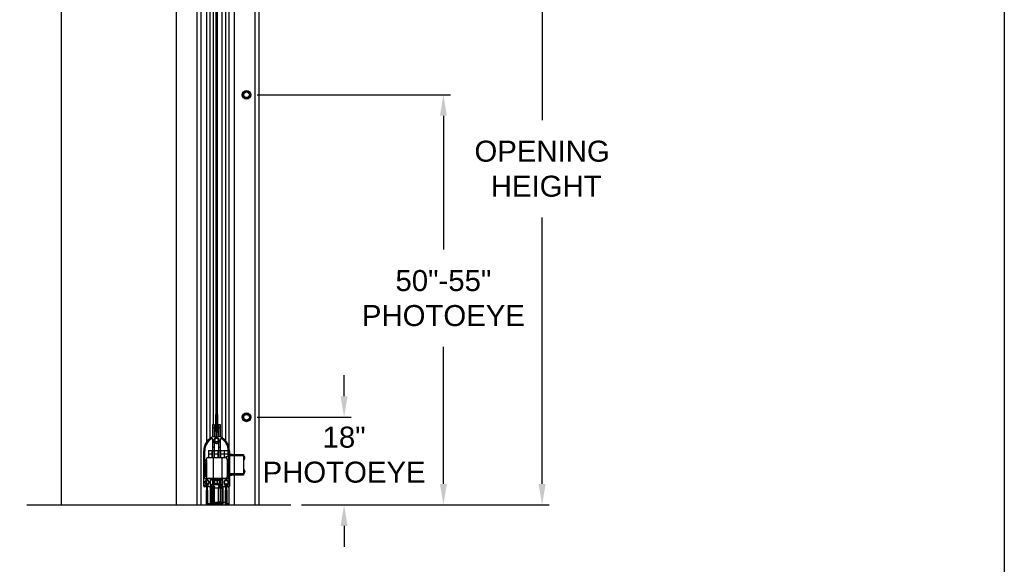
# Model space of a CAD drawing. Header units: inches. Extents: x 170 to 312, y 215 to 248.
# Tile 365 of 410: x 283.32 to 287.71, y 220.15 to 222.58. Entities that reach past the tile are written whole.
import ezdxf

# ---------------------------------------------------------------- set-up
doc = ezdxf.new("R2010")
doc.units = ezdxf.units.IN
doc.header["$LTSCALE"] = 0.25
doc.header["$MEASUREMENT"] = 0
doc.layers.add('ANNOTATIONS', color=1, linetype='Continuous')
doc.layers.add('STANDARD MOTOR RH', color=7, linetype='Continuous')
doc.styles.add('ARIAL', font='arial.ttf', dxfattribs={"height": 0.09375})
doc.dimstyles.new('STANDARD$0', dxfattribs={"dimtxt": 0.09375, "dimasz": 0.09375, "dimexe": 0.03125, "dimexo": 0.046875, "dimgap": 0.09, "dimtad": 0, "dimtih": 1, "dimtoh": 1, "dimdec": 4, "dimzin": 0, "dimdsep": 46, "dimtxsty": 'ARIAL', "dimcen": 0.09, "dimadec": 0, "dimazin": 0, "dimtfac": 1, "dimtdec": 4, "dimtofl": 0, "dimtmove": 0, "dimatfit": 1, "dimfxl": 1, "dimtolj": 1, "dimtzin": 0, "dimarcsym": 0})
pattern_1 = [(45, (282.1669718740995, 214.5217454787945), (-0.08838834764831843, 0.08838834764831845), []), (135, (282.1669718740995, 214.5217454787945), (-0.08838834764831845, -0.08838834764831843), [])]

# ---------------------------------------------------------------- blocks, each defined once
blk = doc.blocks.new('*D215')
at = {"layer": 'ANNOTATIONS', "color": 0, "lineweight": -2, "transparency": 16777216}
for p, q in [((284.7645199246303, 220.8998510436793), (284.7645199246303, 220.9936010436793)), ((284.3760438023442, 220.8061010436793), (284.7957699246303, 220.8061010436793)), ((284.5741771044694, 220.4151128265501), (284.7957699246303, 220.4151128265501)), ((284.7645199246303, 220.3213628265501), (284.7645199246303, 220.2276128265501))]:
    blk.add_line(p, q, dxfattribs=at)
at = {"layer": 'ANNOTATIONS', "color": 0, "transparency": 16777216}
for points in [[(284.7488949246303, 220.8998510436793), (284.7801449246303, 220.8998510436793), (284.7645199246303, 220.8061010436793)], [(284.7488949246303, 220.3213628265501), (284.7801449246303, 220.3213628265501), (284.7645199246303, 220.4151128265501)]]:
    blk.add_solid(points, dxfattribs=at)
at = {"layer": 'defpoints', "color": 0, "transparency": 16777216}
for p in [(284.3291688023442, 220.8061010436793), (284.7645199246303, 220.8061010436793), (284.5273021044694, 220.4151128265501)]:
    blk.add_point(p, dxfattribs=at)
at = {"layer": 'ANNOTATIONS', "color": 0, "transparency": 16777216, "insert": (284.7645199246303, 220.6387096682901), "char_height": 0.09375, "attachment_point": 5, "style": 'ARIAL'}
blk.add_mtext('\\A1;18"\\PPHOTOEYE', dxfattribs=at)
blk = doc.blocks.new('*D216')
at = {"layer": 'ANNOTATIONS', "color": 0, "lineweight": -2, "transparency": 16777216}
for p, q in [((284.3760438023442, 222.2455854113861), (285.2391625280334, 222.2455854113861)), ((285.2079125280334, 222.1518354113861), (285.2079125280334, 221.55447991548)), ((285.2079125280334, 220.5088628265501), (285.2079125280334, 221.1208347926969)), ((284.5741771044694, 220.4151128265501), (285.2391625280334, 220.4151128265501))]:
    blk.add_line(p, q, dxfattribs=at)
at = {"layer": 'ANNOTATIONS', "color": 0, "transparency": 16777216}
for points in [[(285.1922875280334, 222.1518354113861), (285.2235375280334, 222.1518354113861), (285.2079125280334, 222.2455854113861)], [(285.1922875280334, 220.5088628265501), (285.2235375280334, 220.5088628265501), (285.2079125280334, 220.4151128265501)]]:
    blk.add_solid(points, dxfattribs=at)
at = {"layer": 'defpoints', "color": 0, "transparency": 16777216}
for p in [(284.3291688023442, 222.2455854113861), (285.2079125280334, 222.2455854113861), (284.5273021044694, 220.4151128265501)]:
    blk.add_point(p, dxfattribs=at)
at = {"layer": 'ANNOTATIONS', "color": 0, "transparency": 16777216, "insert": (285.2079125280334, 221.3376573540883), "char_height": 0.09375, "attachment_point": 5, "style": 'ARIAL'}
blk.add_mtext('\\A1;50"-55"\\PPHOTOEYE', dxfattribs=at)
blk = doc.blocks.new('*D239')
at = {"layer": 'ANNOTATIONS', "color": 0, "lineweight": -2, "transparency": 16777216}
for p, q in [((284.0639190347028, 223.4151129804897), (285.6797813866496, 223.4151129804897)), ((285.6485313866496, 223.3213629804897), (285.6485313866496, 222.1325429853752)), ((285.6485313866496, 220.5088628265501), (285.6485313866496, 221.6976828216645)), ((284.5741771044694, 220.4151128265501), (285.6797813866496, 220.4151128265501))]:
    blk.add_line(p, q, dxfattribs=at)
at = {"layer": 'ANNOTATIONS', "color": 0, "transparency": 16777216}
for points in [[(285.6329063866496, 223.3213629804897), (285.6641563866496, 223.3213629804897), (285.6485313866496, 223.4151129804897)], [(285.6329063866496, 220.5088628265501), (285.6641563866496, 220.5088628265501), (285.6485313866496, 220.4151128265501)]]:
    blk.add_solid(points, dxfattribs=at)
at = {"layer": 'defpoints', "color": 0, "transparency": 16777216}
for p in [(284.0170440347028, 223.4151129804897), (285.6485313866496, 223.4151129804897), (284.5273021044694, 220.4151128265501)]:
    blk.add_point(p, dxfattribs=at)
at = {"layer": 'ANNOTATIONS', "color": 0, "transparency": 16777216, "insert": (285.6485313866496, 221.9151129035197), "char_height": 0.09375, "attachment_point": 5, "style": 'ARIAL'}
blk.add_mtext('\\A1;OPENING\\P HEIGHT', dxfattribs=at)

msp = doc.modelspace()

# ---------------------------------------------------------------- hatches: boundary and pattern name
at = {"layer": 'STANDARD MOTOR RH'}
h = msp.add_hatch(dxfattribs=at)
h.set_pattern_fill('ANSI37', color=256, style=0)
h.set_pattern_definition(pattern_1)
edge = h.paths.add_edge_path(flags=0)
edge.add_arc((284.197810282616, 220.7431478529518), 0.001230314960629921, 330.0000000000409, 360.0000000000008)
edge.add_line((284.1990405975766, 220.7431478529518), (284.1990405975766, 220.8190977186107))
edge.add_line((284.1990405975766, 220.8190977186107), (284.197810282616, 220.8190977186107))
edge.add_line((284.197810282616, 220.8190977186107), (284.197810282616, 220.7431478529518))
edge.add_line((284.197810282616, 220.7431478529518), (284.195539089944, 220.7392140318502))
edge.add_arc((284.1966045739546, 220.7385988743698), 0.001230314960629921, 149.999999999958, 180)
edge.add_line((284.1953742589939, 220.7385988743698), (284.1953742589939, 220.7139925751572))
edge.add_arc((284.1966045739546, 220.7139925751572), 0.001230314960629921, 180, 262.1835509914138)
edge.add_arc((284.1953496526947, 220.7048509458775), 0.007997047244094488, -262.1835509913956, 82.18355099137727, ccw=False)
edge.add_arc((284.1940947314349, 220.7139925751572), 0.001230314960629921, 277.8164490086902, 360.0000000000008)
edge.add_line((284.1953250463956, 220.7139925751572), (284.1953250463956, 220.7385988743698))
edge.add_arc((284.1940947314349, 220.7385988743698), 0.001230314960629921, 0, 30.00000000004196)
edge.add_line((284.1951602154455, 220.7392140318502), (284.1928890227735, 220.7431478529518))
edge.add_line((284.1928890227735, 220.7431478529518), (284.1928890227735, 220.8190977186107))
edge.add_line((284.1928890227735, 220.8190977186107), (284.1916587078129, 220.8190977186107))
edge.add_line((284.1916587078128, 220.8190977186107), (284.1916587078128, 220.7431478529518))
edge.add_arc((284.1928890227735, 220.7431478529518), 0.001230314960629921, 180, 209.9999999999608)
edge.add_line((284.1918235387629, 220.7425326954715), (284.1940947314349, 220.7385988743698))
edge.add_line((284.1940947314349, 220.7385988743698), (284.1940947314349, 220.7139925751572))
edge.add_arc((284.1953496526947, 220.7048509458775), 0.009227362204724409, 97.81644900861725, 442.1835509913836)
edge.add_line((284.1966045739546, 220.7139925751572), (284.1966045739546, 220.7385988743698))
edge.add_line((284.1966045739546, 220.7385988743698), (284.1988757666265, 220.7425326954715))
h = msp.add_hatch(dxfattribs=at)
h.set_pattern_fill('ANSI38', color=256, style=0)
h.set_pattern_definition([(45, (282.1669718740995, 214.5217454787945), (-0.08838834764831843, 0.08838834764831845), []), (135, (282.1669718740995, 214.5217454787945), (-0.2651650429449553, 0.08838834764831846), [0.3125, -0.1875])])
edge = h.paths.add_edge_path(flags=0)
edge.add_arc((284.2294746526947, 220.4991753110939), 0.003124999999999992, 270.0000000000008, 360.0000000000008)
edge.add_line((284.2325996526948, 220.4991753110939), (284.2325996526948, 220.5068555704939))
edge.add_arc((284.2294746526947, 220.5068555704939), 0.003124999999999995, 0, 47.18669650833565)
edge.add_arc((284.2382246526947, 220.5163003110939), 0.009750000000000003, -47.18669650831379, 227.186696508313, ccw=False)
edge.add_arc((284.2469746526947, 220.5068555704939), 0.003124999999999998, 132.8133034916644, 180)
edge.add_line((284.2438496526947, 220.5068555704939), (284.2438496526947, 220.4991753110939))
edge.add_arc((284.2469746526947, 220.4991753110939), 0.003124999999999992, 180, 270.0000000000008)
edge.add_line((284.2469746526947, 220.4960503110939), (284.2498496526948, 220.4960503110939))
edge.add_arc((284.2498496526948, 220.4991753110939), 0.003124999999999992, 270.0000000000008, 360.0000000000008)
edge.add_line((284.2529746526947, 220.4991753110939), (284.2529746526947, 220.6561253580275))
edge.add_arc((284.1842246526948, 220.6561253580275), 0.06875000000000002, 0, 70.05143277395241)
edge.add_arc((284.2059746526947, 220.7160503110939), 0.005000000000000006, 70.051432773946, 226.5075402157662)
edge.add_arc((284.1953496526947, 220.7048509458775), 0.0104375, -226.50754021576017, 46.507540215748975, ccw=False)
edge.add_arc((284.1847246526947, 220.7160503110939), 0.005000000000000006, 313.4924597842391, 469.94856722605)
edge.add_arc((284.2064746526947, 220.6561253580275), 0.06875, 109.9485672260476, 180)
edge.add_line((284.1377246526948, 220.6561253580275), (284.1377246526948, 220.4991753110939))
edge.add_arc((284.1408496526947, 220.4991753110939), 0.003124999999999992, 180, 270.0000000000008)
edge.add_line((284.1408496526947, 220.4960503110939), (284.1437246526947, 220.4960503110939))
edge.add_arc((284.1437246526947, 220.4991753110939), 0.003124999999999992, 270.0000000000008, 360.0000000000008)
edge.add_line((284.1468496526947, 220.4991753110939), (284.1468496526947, 220.5068555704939))
edge.add_arc((284.1437246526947, 220.5068555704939), 0.003124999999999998, 0, 47.18669650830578)
edge.add_arc((284.1524746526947, 220.5163003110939), 0.009750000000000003, -47.186696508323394, 227.186696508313, ccw=False)
edge.add_arc((284.1612246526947, 220.5068555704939), 0.003124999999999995, 132.8133034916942, 180)
edge.add_line((284.1580996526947, 220.5068555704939), (284.1580996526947, 220.4991753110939))
edge.add_arc((284.1612246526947, 220.4991753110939), 0.003124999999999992, 180, 270.0000000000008)
edge.add_line((284.1612246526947, 220.4960503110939), (284.1837871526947, 220.4960503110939))
edge.add_arc((284.1837871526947, 220.4976128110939), 0.001562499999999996, 270.0000000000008, 360.0000000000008)
edge.add_line((284.1853496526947, 220.4976128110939), (284.1853496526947, 220.4988628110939))
edge.add_arc((284.1837871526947, 220.4988628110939), 0.001562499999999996, 0, 90)
edge.add_line((284.1837871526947, 220.5004253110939), (284.1703496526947, 220.5004253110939))
edge.add_arc((284.1703496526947, 220.5035503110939), 0.003124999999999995, 180, 270, ccw=False)
edge.add_line((284.1672246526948, 220.5035503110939), (284.1672246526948, 220.5229253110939))
edge.add_arc((284.1703496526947, 220.5229253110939), 0.003124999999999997, 89.9999999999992, 180, ccw=False)
edge.add_line((284.1703496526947, 220.5260503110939), (284.2203496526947, 220.5260503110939))
edge.add_arc((284.2203496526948, 220.5229253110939), 0.003124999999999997, -7.958078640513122e-13, 89.9999999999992, ccw=False)
edge.add_line((284.2234746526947, 220.5229253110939), (284.2234746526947, 220.5035503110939))
edge.add_arc((284.2203496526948, 220.5035503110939), 0.003124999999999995, 270, 360, ccw=False)
edge.add_line((284.2203496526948, 220.5004253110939), (284.2069121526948, 220.5004253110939))
edge.add_arc((284.2069121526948, 220.4988628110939), 0.001562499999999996, 90, 180)
edge.add_line((284.2053496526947, 220.4988628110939), (284.2053496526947, 220.4976128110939))
edge.add_arc((284.2069121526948, 220.4976128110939), 0.001562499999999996, 180, 270.0000000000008)
edge.add_line((284.2069121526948, 220.4960503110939), (284.2294746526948, 220.4960503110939))
edge = h.paths.add_edge_path(flags=0)
edge.add_line((284.2448496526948, 220.5310503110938), (284.1978496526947, 220.5310503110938))
edge.add_arc((284.1953496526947, 220.5291753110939), 0.003125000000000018, 36.86989764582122, 143.1301023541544)
edge.add_line((284.1928496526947, 220.5310503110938), (284.1458496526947, 220.5310503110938))
edge.add_arc((284.1458496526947, 220.5341753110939), 0.003124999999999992, 180, 270, ccw=False)
edge.add_line((284.1427246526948, 220.5341753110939), (284.1427246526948, 220.6078337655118))
edge.add_arc((284.1408496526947, 220.6103337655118), 0.003125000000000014, 306.8698976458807, 413.130102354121)
edge.add_line((284.1427246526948, 220.6128337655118), (284.1427246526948, 220.6561253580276))
edge.add_arc((284.2064746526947, 220.6561253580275), 0.06374999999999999, 122.47572038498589, 180, ccw=False)
edge.add_arc((284.1749293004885, 220.7056879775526), 0.004999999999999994, -2.347244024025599, 122.47572038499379, ccw=False)
edge.add_arc((284.1953496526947, 220.7048509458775), 0.0154375, 177.6527559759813, 260.6802885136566)
edge.add_arc((284.1953496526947, 220.6914922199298), 0.003125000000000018, 216.8698976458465, 323.1301023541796)
edge.add_arc((284.1953496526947, 220.7048509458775), 0.0154375, 279.3197114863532, 362.3472440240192)
edge.add_arc((284.2157700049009, 220.7056879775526), 0.004999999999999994, 57.52427961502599, 182.3472440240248, ccw=False)
edge.add_arc((284.1842246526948, 220.6561253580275), 0.06375, -7.958078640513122e-13, 57.52427961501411, ccw=False)
edge.add_line((284.2479746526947, 220.6561253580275), (284.2479746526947, 220.6128337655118))
edge.add_arc((284.2498496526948, 220.6103337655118), 0.003125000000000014, 126.869897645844, 233.1301023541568)
edge.add_line((284.2479746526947, 220.6078337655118), (284.2479746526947, 220.5341753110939))
edge.add_arc((284.2448496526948, 220.5341753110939), 0.003124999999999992, 270, 360, ccw=False)
h = msp.add_hatch(dxfattribs=at)
h.set_pattern_fill('ANSI37', color=256, style=0)
h.set_pattern_definition(pattern_1)
edge = h.paths.add_edge_path(flags=0)
edge.add_line((284.1547704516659, 220.4807495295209), (284.1537295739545, 220.4825523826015))
edge.add_line((284.1537295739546, 220.4825523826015), (284.1537295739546, 220.5071586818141))
edge.add_arc((284.1524746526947, 220.5163003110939), 0.009227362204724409, 277.8164490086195, 622.1835509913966)
edge.add_line((284.1512197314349, 220.5071586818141), (284.1512197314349, 220.4825523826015))
edge.add_line((284.1512197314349, 220.4825523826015), (284.1501788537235, 220.4807495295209))
edge.add_arc((284.1512443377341, 220.4801343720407), 0.001230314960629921, 149.999999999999, 180)
edge.add_line((284.1500140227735, 220.4801343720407), (284.1500140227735, 220.4041845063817))
edge.add_line((284.1500140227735, 220.4041845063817), (284.1512443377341, 220.4041845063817))
edge.add_line((284.1512443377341, 220.4041845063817), (284.1512443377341, 220.4801343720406))
edge.add_line((284.1512443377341, 220.4801343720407), (284.1522852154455, 220.4819372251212))
edge.add_arc((284.1512197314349, 220.4825523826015), 0.001230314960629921, 330.0000000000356, 360.0000000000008)
edge.add_line((284.1524500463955, 220.4825523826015), (284.1524500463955, 220.5071586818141))
edge.add_arc((284.1512197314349, 220.5071586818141), 0.001230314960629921, 0, 82.18355099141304)
edge.add_arc((284.1524746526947, 220.5163003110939), 0.007997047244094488, -82.18355099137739, 262.1835509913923, ccw=False)
edge.add_arc((284.1537295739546, 220.5071586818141), 0.001230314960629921, 97.81644900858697, 180)
edge.add_line((284.1524992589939, 220.5071586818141), (284.1524992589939, 220.4825523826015))
edge.add_arc((284.1537295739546, 220.4825523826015), 0.001230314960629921, 180, 209.999999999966)
edge.add_line((284.152664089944, 220.4819372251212), (284.1537049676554, 220.4801343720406))
edge.add_line((284.1537049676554, 220.4801343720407), (284.1537049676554, 220.4041845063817))
edge.add_line((284.1537049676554, 220.4041845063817), (284.154935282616, 220.4041845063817))
edge.add_line((284.154935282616, 220.4041845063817), (284.154935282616, 220.4801343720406))
edge.add_arc((284.1537049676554, 220.4801343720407), 0.001230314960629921, 0, 30.00000000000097)
h = msp.add_hatch(dxfattribs=at)
h.set_pattern_fill('ANSI37', color=256, style=0)
h.set_pattern_definition(pattern_1)
edge = h.paths.add_edge_path(flags=0)
edge.add_line((284.1681621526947, 220.4948003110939), (284.1681621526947, 220.4204253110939))
edge.add_arc((284.1719121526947, 220.4204253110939), 0.00375, 180, 270.0000000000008)
edge.add_line((284.1719121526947, 220.4166753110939), (284.2190996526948, 220.4166753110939))
edge.add_arc((284.2190996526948, 220.4204253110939), 0.00375, 270.0000000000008, 360.0000000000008)
edge.add_line((284.2228496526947, 220.4204253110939), (284.2228496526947, 220.4948003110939))
edge.add_line((284.2228496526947, 220.4948003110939), (284.2040996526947, 220.4948003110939))
edge.add_line((284.2040996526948, 220.4948003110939), (284.2040996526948, 220.5004253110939))
edge.add_line((284.2040996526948, 220.5004253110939), (284.2172246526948, 220.5004253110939))
edge.add_line((284.2172246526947, 220.5004253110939), (284.2172246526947, 220.5079253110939))
edge.add_line((284.2172246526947, 220.5079253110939), (284.2040996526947, 220.5079253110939))
edge.add_line((284.2040996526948, 220.5079253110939), (284.2028496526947, 220.5060503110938))
edge.add_line((284.2028496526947, 220.5060503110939), (284.1878496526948, 220.5060503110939))
edge.add_line((284.1878496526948, 220.5060503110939), (284.1865996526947, 220.5079253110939))
edge.add_line((284.1865996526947, 220.5079253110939), (284.1734746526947, 220.5079253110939))
edge.add_line((284.1734746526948, 220.5079253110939), (284.1734746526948, 220.5004253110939))
edge.add_line((284.1734746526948, 220.5004253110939), (284.1865996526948, 220.5004253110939))
edge.add_line((284.1865996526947, 220.5004253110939), (284.1865996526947, 220.4948003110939))
edge.add_line((284.1865996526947, 220.4948003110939), (284.1681621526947, 220.4948003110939))
edge = h.paths.add_edge_path(flags=0)
edge.add_arc((284.1756621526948, 220.4241753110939), 0.00375, 180, 270, ccw=False)
edge.add_line((284.1719121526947, 220.4241753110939), (284.1719121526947, 220.4907378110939))
edge.add_line((284.1719121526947, 220.4907378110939), (284.2190996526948, 220.4907378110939))
edge.add_line((284.2190996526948, 220.4907378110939), (284.2190996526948, 220.4241753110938))
edge.add_arc((284.2153496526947, 220.4241753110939), 0.00375, 270, 360, ccw=False)
edge.add_line((284.2153496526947, 220.4204253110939), (284.1756621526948, 220.4204253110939))

# ---------------------------------------------------------------- linework, layer by layer
at = {"layer": 'defpoints'}
msp.add_lwpolyline([(287.7119040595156, 214.7585372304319), (268.2420251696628, 214.7585372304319), (268.2420251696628, 227.4936491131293), (287.7119040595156, 227.4936491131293)], close=True, dxfattribs=at)
at = {"layer": 'STANDARD MOTOR RH'}
for p, q in [((283.5014190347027, 226.0260195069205), (283.5014190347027, 220.4151128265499)), ((284.0170440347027, 220.4151128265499), (284.0170440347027, 226.0260195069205)), ((284.1085442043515, 220.4151128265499), (284.1085442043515, 223.9307375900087)), ((284.1264185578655, 220.4151128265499), (284.1264185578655, 223.9307375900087)), ((284.1507942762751, 223.9372669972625), (284.1507942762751, 220.6964522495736)), ((284.1656684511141, 223.9347233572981), (284.1656684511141, 220.7114554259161)), ((284.1806529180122, 223.9307375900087), (284.1806529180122, 220.7744877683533)), ((284.3838566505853, 223.6963628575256), (284.3838566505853, 220.4151128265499)), ((284.1928894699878, 220.7431478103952), (284.1928894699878, 223.5728571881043)), ((284.1978103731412, 223.5728571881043), (284.1978103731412, 220.7431478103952)), ((284.2202254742, 220.7146958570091), (284.2202254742, 223.5401124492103)), ((284.2352310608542, 223.5440982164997), (284.2352310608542, 220.7022220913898)), ((284.2501064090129, 223.5401124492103), (284.2501064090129, 220.4151128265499)), ((284.2744809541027, 223.5401124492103), (284.2744809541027, 220.4151128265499)), ((284.3659811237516, 223.5401124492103), (284.3659811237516, 220.4151128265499)), ((284.1916586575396, 220.7431478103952), (284.1916586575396, 220.8190976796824)), ((284.1928894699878, 220.8190976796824), (284.1916586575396, 220.8190976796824)), ((284.1990400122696, 220.8190976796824), (284.1978103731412, 220.8190976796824)), ((284.1990400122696, 220.8190976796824), (284.1990400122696, 220.7431478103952)), ((284.1764125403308, 220.7744877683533), (284.1764125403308, 220.7179542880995)), ((284.1764125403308, 220.7744877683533), (284.1842245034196, 220.7744877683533)), ((284.1842245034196, 220.7588628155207), (284.1764125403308, 220.7588628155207)), ((284.1842245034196, 220.7744877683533), (284.1842245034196, 220.7210253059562)), ((284.2037555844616, 220.7744877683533), (284.2037555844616, 220.7205310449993)), ((284.2037555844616, 220.7744877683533), (284.2115687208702, 220.7744877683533)), ((284.2115687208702, 220.7588628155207), (284.2037555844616, 220.7588628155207)), ((284.2115687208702, 220.7744877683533), (284.2115687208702, 220.7192037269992)), ((284.1764125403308, 220.7104630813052), (284.1764125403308, 220.6260502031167)), ((284.1940944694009, 220.7385988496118), (284.1918240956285, 220.742532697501)), ((284.1951598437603, 220.739213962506), (284.1928894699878, 220.7431478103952)), ((284.1928894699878, 220.7431478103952), (284.1978103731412, 220.7431478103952)), ((284.1940944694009, 220.7139925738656), (284.1940944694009, 220.7385988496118)), ((284.1953252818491, 220.7139925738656), (284.1953252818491, 220.7385988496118)), ((284.1953745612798, 220.7385988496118), (284.1953745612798, 220.7139925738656)), ((284.1978103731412, 220.7431478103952), (284.1955388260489, 220.739213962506)), ((284.1988757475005, 220.742532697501), (284.1966042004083, 220.7385988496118)), ((284.1966042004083, 220.7385988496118), (284.1966042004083, 220.7139925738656)), ((284.2037555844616, 220.711037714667), (284.2037555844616, 220.7086561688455)), ((284.2115687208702, 220.7083984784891), (284.2115687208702, 220.6260502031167)), ((284.1588338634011, 220.6573004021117), (284.2467249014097, 220.6573004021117)), ((284.1588338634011, 220.6573004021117), (284.1588338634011, 220.6260502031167)), ((284.1744589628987, 220.6573004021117), (284.1744589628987, 220.6260502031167)), ((284.1764125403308, 220.6729252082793), (284.1842245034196, 220.6729252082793)), ((284.1842245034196, 220.6941480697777), (284.1842245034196, 220.6260502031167)), ((284.1861780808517, 220.6260502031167), (284.1861780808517, 220.6573004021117)), ((284.2018031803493, 220.6260502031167), (284.2018031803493, 220.6573004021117)), ((284.2037555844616, 220.7010457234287), (284.2037555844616, 220.6986641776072)), ((284.2037555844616, 220.6919029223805), (284.2037555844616, 220.6260502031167)), ((284.2037555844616, 220.6729252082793), (284.2115687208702, 220.6729252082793)), ((284.2135211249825, 220.6573004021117), (284.2135211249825, 220.6260502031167)), ((284.2291462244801, 220.6573004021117), (284.2291462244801, 220.6260502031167)), ((284.2310998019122, 220.6260502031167), (284.2310998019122, 220.6573004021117)), ((284.2467249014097, 220.62911286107), (284.2467249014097, 220.6573004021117)), ((284.1377246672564, 220.4991753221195), (284.1377246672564, 220.656125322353)), ((284.1427241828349, 220.6128336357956), (284.1427241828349, 220.656125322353)), ((284.148474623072, 220.5401127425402), (284.148474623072, 220.6182379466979)), ((284.1507942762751, 220.6168801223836), (284.1507942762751, 220.4151128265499)), ((284.1562865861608, 220.6260502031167), (284.2344120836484, 220.6260502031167)), ((284.1764125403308, 220.6416753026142), (284.1588338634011, 220.6416753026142)), ((284.1806529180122, 220.6260502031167), (284.1806529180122, 220.4268313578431)), ((284.2037555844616, 220.6416753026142), (284.1842245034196, 220.6416753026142)), ((284.2467249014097, 220.6416753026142), (284.2115687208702, 220.6416753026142)), ((284.2202254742, 220.4280876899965), (284.2202254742, 220.6260502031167)), ((284.2479744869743, 220.62911286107), (284.2373500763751, 220.62911286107)), ((284.2373500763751, 220.62911286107), (284.2373500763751, 220.6254770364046)), ((284.2418931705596, 220.6204877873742), (284.2479744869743, 220.6204877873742)), ((284.242225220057, 220.6182379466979), (284.242225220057, 220.5401127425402)), ((284.2479744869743, 220.6338627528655), (284.2467249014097, 220.6338627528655)), ((284.2467249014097, 220.5916754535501), (284.2467249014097, 220.6204877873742)), ((284.2467249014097, 220.6182379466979), (284.2479744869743, 220.6182379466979)), ((284.2479744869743, 220.656125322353), (284.2479744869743, 220.6128336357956)), ((284.2529751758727, 220.656125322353), (284.2529751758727, 220.4991753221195)), ((284.2529751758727, 220.6417181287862), (284.2635022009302, 220.6417181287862)), ((284.2529751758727, 220.6405483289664), (284.3154744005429, 220.6405483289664)), ((284.3154744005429, 220.6342983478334), (284.2529751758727, 220.6342983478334)), ((284.2642566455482, 220.6405483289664), (284.264077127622, 220.6408601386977)), ((284.3154744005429, 220.6405483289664), (284.3154744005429, 220.5482746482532)), ((284.3181871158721, 220.6332376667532), (284.3154744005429, 220.6332376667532)), ((284.3154744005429, 220.616362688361), (284.3181871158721, 220.616362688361)), ((284.3181871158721, 220.6332376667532), (284.3181871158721, 220.616362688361)), ((284.3189486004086, 220.6328469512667), (284.3189486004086, 220.6167536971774)), ((284.3214419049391, 220.6233022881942), (284.3206710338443, 220.6233990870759)), ((284.320842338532, 220.6242095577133), (284.3214419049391, 220.6241781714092)), ((284.3214419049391, 220.62629836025), (284.3213327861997, 220.6262848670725)), ((284.1427241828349, 220.5341754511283), (284.1427241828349, 220.6078338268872)), ((284.2454741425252, 220.597612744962), (284.242225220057, 220.597612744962)), ((284.2454741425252, 220.597612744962), (284.2454741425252, 220.5683351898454)), ((284.2479744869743, 220.5916754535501), (284.2454741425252, 220.5916754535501)), ((284.2479744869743, 220.6078338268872), (284.2479744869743, 220.5341754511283)), ((284.3181871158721, 220.5724602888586), (284.3154744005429, 220.5724602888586)), ((284.3181871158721, 220.5724602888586), (284.3181871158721, 220.5555853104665)), ((284.3189486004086, 220.5720692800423), (284.3189486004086, 220.5559760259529)), ((284.1928495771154, 220.5310503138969), (284.1458499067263, 220.5310503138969)), ((284.1525436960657, 220.5332555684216), (284.1525436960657, 220.5310503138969)), ((284.1525436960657, 220.5260502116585), (284.1525436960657, 220.5255274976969)), ((284.2467249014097, 220.5323001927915), (284.1562865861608, 220.5323001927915)), ((284.1656684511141, 220.5323001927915), (284.1656684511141, 220.5310503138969)), ((284.2203498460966, 220.5260502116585), (284.1703499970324, 220.5260502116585)), ((284.1764125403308, 220.5310503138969), (284.1764125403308, 220.5323001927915)), ((284.1764125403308, 220.5260502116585), (284.1764125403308, 220.5079253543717)), ((284.1790994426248, 220.5260502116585), (284.1790994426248, 220.5229253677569)), ((284.1842245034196, 220.5310503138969), (284.1842245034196, 220.5323001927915)), ((284.1875367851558, 220.5323001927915), (284.1875367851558, 220.5310503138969)), ((284.2448499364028, 220.5310503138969), (284.1978490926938, 220.5310503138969)), ((284.2031618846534, 220.5310503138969), (284.2031618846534, 220.5323001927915)), ((284.2037555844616, 220.5310503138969), (284.2037555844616, 220.5323001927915)), ((284.2115687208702, 220.5310503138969), (284.2115687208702, 220.5323001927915)), ((284.2115992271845, 220.5229253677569), (284.2115992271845, 220.5260502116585)), ((284.2352310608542, 220.5323001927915), (284.2352310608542, 220.5310503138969)), ((284.2352310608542, 220.5255794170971), (284.2352310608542, 220.5250288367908)), ((284.2479744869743, 220.5683351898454), (284.242225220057, 220.5683351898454)), ((284.242225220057, 220.5597101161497), (284.2479744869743, 220.5597101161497)), ((284.242225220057, 220.558237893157), (284.2454741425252, 220.558237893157)), ((284.242225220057, 220.547925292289), (284.2467249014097, 220.547925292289)), ((284.2454741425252, 220.5597101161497), (284.2454741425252, 220.558237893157)), ((284.2467249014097, 220.5597101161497), (284.2467249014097, 220.5323001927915)), ((284.2467249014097, 220.5557378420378), (284.2479744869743, 220.5557378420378)), ((284.2529751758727, 220.5545246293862), (284.3154744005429, 220.5545246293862)), ((284.3154744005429, 220.5482746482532), (284.2529751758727, 220.5482746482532)), ((284.2529751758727, 220.5478824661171), (284.2635022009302, 220.5478824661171)), ((284.2635022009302, 220.5478824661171), (284.2636969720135, 220.5482746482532)), ((284.3154744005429, 220.5555853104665), (284.3181871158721, 220.5555853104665)), ((284.3161326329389, 220.5555853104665), (284.3154744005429, 220.5545994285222)), ((284.3214419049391, 220.5625246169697), (284.3206710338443, 220.5626217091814)), ((284.320842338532, 220.5634318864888), (284.3214419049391, 220.5634005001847)), ((284.3214419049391, 220.5655209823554), (284.3213327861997, 220.565507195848)), ((284.1437250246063, 220.496050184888), (284.1408492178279, 220.496050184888)), ((284.146849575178, 220.5068555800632), (284.146849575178, 220.4991753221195)), ((284.1501782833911, 220.4807495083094), (284.1512201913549, 220.4825523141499)), ((284.1512201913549, 220.4825523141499), (284.1512201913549, 220.5071585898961)), ((284.1512448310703, 220.4801343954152), (284.1522855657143, 220.4819372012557)), ((284.1524498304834, 220.4825523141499), (284.1524498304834, 220.5071585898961)), ((284.1524991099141, 220.5071585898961), (284.1524991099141, 220.4825523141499)), ((284.1525436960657, 220.5083034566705), (284.1525436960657, 220.5074871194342)), ((284.1525436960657, 220.4822240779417), (284.1525436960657, 220.4801343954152)), ((284.1526645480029, 220.4819372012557), (284.1537052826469, 220.4801343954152)), ((284.1537299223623, 220.5071585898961), (284.1537299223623, 220.4825523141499)), ((284.1537299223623, 220.4825523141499), (284.1547706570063, 220.4807495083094)), ((284.1580993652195, 220.4991753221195), (284.1580993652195, 220.5068555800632)), ((284.183786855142, 220.496050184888), (284.1612250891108, 220.496050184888)), ((284.167224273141, 220.5229253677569), (284.167224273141, 220.5035503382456)), ((284.1681617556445, 220.4948003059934), (284.1865993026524, 220.4948003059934)), ((284.1681617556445, 220.4204253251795), (284.1681617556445, 220.4948003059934)), ((284.1703499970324, 220.5004252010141), (284.1865993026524, 220.5004252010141)), ((284.1719116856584, 220.4907376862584), (284.2190990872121, 220.4907376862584)), ((284.1719116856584, 220.4241752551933), (284.1719116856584, 220.4907376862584)), ((284.173474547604, 220.5004252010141), (284.173474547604, 220.5079253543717)), ((284.173474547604, 220.5079253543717), (284.1865993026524, 220.5079253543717)), ((284.1764125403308, 220.5166753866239), (284.1825795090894, 220.5166753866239)), ((284.1764125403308, 220.496050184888), (284.1764125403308, 220.4948003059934)), ((284.1764125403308, 220.4204253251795), (284.1764125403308, 220.4907376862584)), ((284.2115992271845, 220.5229253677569), (284.1790994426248, 220.5229253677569)), ((284.1825795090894, 220.5229253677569), (284.1825795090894, 220.5120970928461)), ((284.1826968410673, 220.5229253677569), (284.1826968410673, 220.5120970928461)), ((284.1848686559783, 220.5120970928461), (284.1837833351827, 220.5110501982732)), ((284.2070631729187, 220.5110501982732), (284.1837833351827, 220.5110501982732)), ((284.1842245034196, 220.5110501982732), (284.1842245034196, 220.5079253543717)), ((284.1842245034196, 220.5004252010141), (284.1842245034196, 220.5003627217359)), ((284.1842245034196, 220.4961129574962), (284.1842245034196, 220.4948003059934)), ((284.1842245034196, 220.4907376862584), (284.1842245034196, 220.4204253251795)), ((284.1848686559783, 220.5229253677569), (284.1848686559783, 220.5120970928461)), ((284.1853497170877, 220.4988629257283), (284.1853497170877, 220.4976127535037)), ((284.1865993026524, 220.5079253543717), (284.1878500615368, 220.5060503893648)), ((284.1865993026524, 220.4948003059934), (284.1865993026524, 220.5004252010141)), ((284.1878500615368, 220.5060503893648), (284.2028497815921, 220.5060503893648)), ((284.1975217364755, 220.5120970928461), (284.1911951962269, 220.5110501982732)), ((284.1975217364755, 220.5229253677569), (284.1975217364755, 220.5120970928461)), ((284.2028497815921, 220.5060503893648), (284.2040993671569, 220.5079253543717)), ((284.2037555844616, 220.5110501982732), (284.2037555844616, 220.5074096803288)), ((284.2037555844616, 220.4204253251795), (284.2037555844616, 220.4907376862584)), ((284.2040993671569, 220.5079253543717), (284.2172241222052, 220.5079253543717)), ((284.2203498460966, 220.5004252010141), (284.2040993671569, 220.5004252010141)), ((284.2040993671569, 220.5004252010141), (284.2040993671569, 220.4948003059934)), ((284.2040993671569, 220.4948003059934), (284.2228501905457, 220.4948003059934)), ((284.2053501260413, 220.4976127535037), (284.2053501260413, 220.4988629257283)), ((284.2294747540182, 220.496050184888), (284.2069118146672, 220.496050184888)), ((284.2080018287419, 220.5229253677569), (284.2080018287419, 220.5120970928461)), ((284.2081203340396, 220.5229253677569), (284.2081203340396, 220.5120970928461)), ((284.2081203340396, 220.5166753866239), (284.2115687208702, 220.5166753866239)), ((284.2115687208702, 220.5229253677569), (284.2115687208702, 220.5079253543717)), ((284.2115687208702, 220.496050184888), (284.2115687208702, 220.4948003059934)), ((284.2115687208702, 220.4907376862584), (284.2115687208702, 220.4204253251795)), ((284.2172241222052, 220.5079253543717), (284.2172241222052, 220.5004252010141)), ((284.2190990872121, 220.4907376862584), (284.2190990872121, 220.4241752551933)), ((284.2228501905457, 220.4948003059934), (284.2228501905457, 220.4204253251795)), ((284.2234743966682, 220.5035503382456), (284.2234743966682, 220.5229253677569)), ((284.2325993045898, 220.5068555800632), (284.2325993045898, 220.4991753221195)), ((284.2359291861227, 220.4807495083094), (284.2369699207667, 220.4825523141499)), ((284.2369699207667, 220.4825523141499), (284.2369699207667, 220.5071585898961)), ((284.2369945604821, 220.4801343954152), (284.2380352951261, 220.4819372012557)), ((284.2381995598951, 220.4825523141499), (284.2381995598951, 220.5071585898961)), ((284.2382488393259, 220.5071585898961), (284.2382488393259, 220.4825523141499)), ((284.2384142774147, 220.4819372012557), (284.2394550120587, 220.4801343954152)), ((284.2394796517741, 220.5071585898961), (284.2394796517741, 220.4825523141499)), ((284.2394796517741, 220.4825523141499), (284.2405203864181, 220.4807495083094)), ((284.2438490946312, 220.4991753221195), (284.2438490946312, 220.5068555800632)), ((284.2498494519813, 220.496050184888), (284.2469748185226, 220.496050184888)), ((284.150014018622, 220.4151128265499), (284.150014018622, 220.4801343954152)), ((284.1512448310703, 220.4151128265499), (284.1512448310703, 220.4801343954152)), ((284.1537052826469, 220.4801343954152), (284.1512448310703, 220.4801343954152)), ((284.1525436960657, 220.4508586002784), (284.1525436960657, 220.4190985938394)), ((284.1537052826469, 220.4801343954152), (284.153705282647, 220.4151128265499)), ((284.1549349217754, 220.4801343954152), (284.1549349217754, 220.4151128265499)), ((284.2357637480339, 220.4151128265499), (284.2357637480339, 220.4801343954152)), ((284.2369945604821, 220.4151128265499), (284.2369945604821, 220.4801343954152)), ((284.2394550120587, 220.4801343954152), (284.2369945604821, 220.4801343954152)), ((284.2394550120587, 220.4801343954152), (284.2394550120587, 220.4151128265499)), ((284.240685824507, 220.4801343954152), (284.240685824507, 220.4151128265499)), ((283.3483802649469, 220.4151128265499), (284.5273021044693, 220.4151128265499)), ((284.1656684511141, 220.4190985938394), (284.1507942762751, 220.4190985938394)), ((284.1656684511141, 220.4268313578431), (284.1680667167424, 220.4268313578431)), ((284.2190990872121, 220.4166753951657), (284.1719116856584, 220.4166753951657)), ((284.1722554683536, 220.4268313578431), (284.2184432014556, 220.4268313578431)), ((284.2153491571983, 220.4204253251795), (284.1756616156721, 220.4204253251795)), ((284.1764125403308, 220.4307379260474), (284.1842245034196, 220.4307379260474)), ((284.1764125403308, 220.4151128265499), (284.1764125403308, 220.4166753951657)), ((284.1842245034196, 220.4166753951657), (284.1842245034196, 220.4151128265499)), ((284.2037555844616, 220.4307379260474), (284.2115687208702, 220.4307379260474)), ((284.2037555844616, 220.4151128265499), (284.2037555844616, 220.4166753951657)), ((284.2115687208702, 220.4166753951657), (284.2115687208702, 220.4151128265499)), ((284.2226319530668, 220.4268313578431), (284.2352310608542, 220.4268313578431)), ((284.2501064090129, 220.4190985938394), (284.2352310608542, 220.4190985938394))]:
    msp.add_line(p, q, dxfattribs=at)
for centre, radius in [((284.329168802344, 222.245585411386), 0.01956200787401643), ((284.329168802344, 222.245585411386), 0.01608215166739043), ((284.329168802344, 222.245585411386), 0.01260229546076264), ((284.329168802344, 220.8061010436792), 0.01956200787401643), ((284.329168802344, 220.8061010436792), 0.01608215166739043), ((284.329168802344, 220.8061010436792), 0.01260229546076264), ((284.1953496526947, 220.7048509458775), 0.007997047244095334), ((284.1524746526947, 220.5163003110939), 0.007997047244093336), ((284.2382246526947, 220.5163003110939), 0.007997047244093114)]:
    msp.add_circle(centre, radius, dxfattribs=at)
for centre, radius, start, end in [((284.2064746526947, 220.6561253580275), 0.06875000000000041, 109.9485672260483, 180), ((284.2064746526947, 220.6561253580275), 0.06375000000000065, 122.4757203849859, 180), ((284.1749293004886, 220.7056879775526), 0.005000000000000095, 357.652755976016, 122.4757203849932), ((284.1953496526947, 220.7048509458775), 0.01543749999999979, 177.6527559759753, 260.6802885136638), ((284.1847246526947, 220.7160503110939), 0.004999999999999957, 313.4924597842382, 109.9485672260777), ((284.1953496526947, 220.7048509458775), 0.01043750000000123, 133.49245978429, 46.50754021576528), ((284.1953496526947, 220.7048509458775), 0.009227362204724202, 97.81644900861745, 82.18355099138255), ((284.1928890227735, 220.7431478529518), 0.001230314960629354, 179.999999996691, 209.9999999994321), ((284.1940947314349, 220.7139925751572), 0.001230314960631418, 277.8164490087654, 0), ((284.1940947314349, 220.7385988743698), 0.001230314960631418, 0, 30.00000000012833), ((284.1966045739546, 220.7385988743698), 0.001230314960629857, 149.9999999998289, 180), ((284.1966045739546, 220.7139925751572), 0.001230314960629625, 180, 262.1835509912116), ((284.1953496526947, 220.7048509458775), 0.01543750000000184, 279.319711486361, 2.34724402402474), ((284.197810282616, 220.7431478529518), 0.001230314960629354, 330.000000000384, 3.308998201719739e-09), ((284.2059746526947, 220.7160503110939), 0.005000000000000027, 70.0514327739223, 226.5075402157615), ((284.1842246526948, 220.6561253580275), 0.06875000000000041, 0, 70.05143277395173), ((284.2157700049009, 220.7056879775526), 0.00499999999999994, 57.52427961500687, 182.3472440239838), ((284.1842246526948, 220.6561253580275), 0.06374999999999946, 0, 57.52427961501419), ((284.1953496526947, 220.6914922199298), 0.003125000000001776, 216.8698976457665, 323.1301023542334), ((284.1562871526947, 220.6182378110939), 0.007812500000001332, 90, 180), ((284.2344121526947, 220.6182378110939), 0.007812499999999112, 0, 90), ((284.3181867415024, 220.6323003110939), 0.0009375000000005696, 35.6681982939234, 90), ((284.3181867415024, 220.6173003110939), 0.0009375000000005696, 270, 324.3318017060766), ((284.3077371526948, 220.6248003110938), 0.0138000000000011, 12.33332954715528, 35.66819829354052), ((284.3077371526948, 220.6248003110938), 0.01380000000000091, 324.3318017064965, 347.6666704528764), ((284.309825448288, 220.6252536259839), 0.01166334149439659, 5.13911053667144, 21.9558440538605), ((284.3182312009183, 220.6292058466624), 0.002446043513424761, 350.3837263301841, 9.616273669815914), ((284.3092388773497, 220.6243151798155), 0.01225316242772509, 5.184794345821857, 21.45607785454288), ((284.3182682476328, 220.6262208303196), 0.003272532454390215, 316.5207425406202, 345.8798666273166), ((284.306402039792, 220.6229800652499), 0.01427513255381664, 356.0274436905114, 3.972556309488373), ((284.3189038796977, 220.6239498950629), 0.002619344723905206, 311.5983283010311, 345.6857487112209), ((284.3188353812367, 220.6235952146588), 0.00267091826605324, 12.60690176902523, 26.82049027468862), ((284.3095663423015, 220.6243865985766), 0.01192496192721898, 347.7316292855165, 354.7830158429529), ((284.312676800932, 220.6248491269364), 0.008790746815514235, 349.9546721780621, 355.6226309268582), ((284.1408496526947, 220.6103337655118), 0.003125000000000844, 306.8698976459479, 53.130102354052), ((284.2498496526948, 220.6103337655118), 0.003124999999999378, 126.8698976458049, 233.1301023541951), ((284.3181867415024, 220.5715227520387), 0.0009375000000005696, 35.6681982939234, 90), ((284.3077371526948, 220.5640227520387), 0.0138000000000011, 12.33332954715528, 35.66819829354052), ((284.1458496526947, 220.5341753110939), 0.003124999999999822, 180, 270), ((284.1524746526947, 220.5163003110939), 0.009750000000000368, 312.8133034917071, 227.1866965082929), ((284.1524746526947, 220.5163003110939), 0.009227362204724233, 277.8164490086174, 262.1835509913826), ((284.1562871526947, 220.5401128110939), 0.007812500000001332, 180, 270), ((284.1703496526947, 220.5229253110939), 0.003125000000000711, 90, 180), ((284.1953496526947, 220.5291753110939), 0.003125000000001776, 36.86989764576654, 143.1301023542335), ((284.2203496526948, 220.5229253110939), 0.003125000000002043, 0, 90), ((284.2382246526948, 220.5163003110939), 0.009750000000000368, 312.8133034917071, 227.1866965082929), ((284.2382246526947, 220.5163003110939), 0.009227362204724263, 277.8164490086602, 262.183550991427), ((284.2344121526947, 220.5401128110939), 0.0078125, 270, 0), ((284.2448496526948, 220.5341753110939), 0.003124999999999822, 270, 0), ((284.3181867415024, 220.5565227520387), 0.0009375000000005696, 270, 324.3318017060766), ((284.3077371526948, 220.5640227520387), 0.01380000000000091, 324.3318017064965, 347.6666704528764), ((284.309821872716, 220.5644753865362), 0.01166697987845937, 5.141751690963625, 21.95320289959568), ((284.3182312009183, 220.5684284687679), 0.002446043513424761, 350.3837263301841, 9.616273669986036), ((284.3092344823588, 220.5635368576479), 0.01225759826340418, 5.18596811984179, 21.4526712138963), ((284.3182671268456, 220.5654442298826), 0.003273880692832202, 316.524366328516, 345.8664782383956), ((284.3063968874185, 220.5622025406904), 0.01428028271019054, 356.0282888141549, 3.971711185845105), ((284.3189038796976, 220.5631722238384), 0.002619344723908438, 311.5983283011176, 345.6857487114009), ((284.3188395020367, 220.5628190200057), 0.002666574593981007, 12.59526539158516, 26.83212665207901), ((284.3095500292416, 220.563611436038), 0.01194143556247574, 347.7364992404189, 354.7781458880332), ((284.3129697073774, 220.5640349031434), 0.008495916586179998, 349.8547959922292, 355.7176514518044), ((284.1408496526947, 220.4991753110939), 0.003125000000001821, 180, 270), ((284.1437246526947, 220.4991753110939), 0.003125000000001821, 270, 0), ((284.1437246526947, 220.5068555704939), 0.003125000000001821, 0, 47.18669650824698), ((284.1512197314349, 220.5071586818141), 0.001230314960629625, 0, 82.18355099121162), ((284.1512197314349, 220.4825523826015), 0.001230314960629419, 330.000000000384, 0), ((284.1537295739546, 220.5071586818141), 0.001230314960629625, 97.81644900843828, 180), ((284.1537295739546, 220.4825523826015), 0.001230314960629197, 180, 210.0000000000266), ((284.1612246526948, 220.5068555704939), 0.003124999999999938, 132.8133034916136, 180), ((284.1612246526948, 220.4991753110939), 0.003124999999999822, 180, 270), ((284.1703496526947, 220.5035503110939), 0.003124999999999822, 180, 270), ((284.1837871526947, 220.4988628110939), 0.001562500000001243, 0, 90), ((284.1837871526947, 220.4976128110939), 0.001562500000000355, 270, 0), ((284.2069121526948, 220.4988628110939), 0.001562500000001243, 90, 180), ((284.2069121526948, 220.4976128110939), 0.001562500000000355, 180, 270), ((284.2203496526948, 220.5035503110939), 0.003125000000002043, 270, 0), ((284.2294746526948, 220.4991753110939), 0.003124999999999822, 270, 0), ((284.2294746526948, 220.5068555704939), 0.003124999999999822, 0, 47.18669650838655), ((284.2369697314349, 220.5071586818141), 0.001230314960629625, 0, 82.18355099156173), ((284.2369697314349, 220.4825523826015), 0.001230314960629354, 329.9999999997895, 0), ((284.2394795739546, 220.5071586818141), 0.001230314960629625, 97.81644900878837, 180), ((284.2394795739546, 220.4825523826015), 0.001230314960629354, 180, 210.0000000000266), ((284.2469746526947, 220.5068555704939), 0.003124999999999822, 132.8133034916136, 180), ((284.2469746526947, 220.4991753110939), 0.003124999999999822, 180, 270), ((284.2498496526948, 220.4991753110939), 0.003124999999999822, 270, 0), ((284.1512443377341, 220.4801343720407), 0.001230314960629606, 149.9999999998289, 180), ((284.1537049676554, 220.4801343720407), 0.001230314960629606, 0, 30.00000000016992), ((284.2369943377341, 220.4801343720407), 0.001230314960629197, 150.0000000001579, 180), ((284.2394549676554, 220.4801343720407), 0.001230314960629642, 0, 30.0000000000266), ((284.1719121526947, 220.4204253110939), 0.003749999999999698, 180, 270), ((284.1756621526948, 220.4241753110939), 0.00375000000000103, 180, 270), ((284.2153496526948, 220.4241753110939), 0.00375000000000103, 270, 0), ((284.2190996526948, 220.4204253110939), 0.003749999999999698, 270, 0)]:
    msp.add_arc(centre, radius, start, end, dxfattribs=at)
for points, knots in [([(284.2635022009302, 220.6417181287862), (284.2636662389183, 220.6415198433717), (284.2639080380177, 220.6412275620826), (284.2639907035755, 220.6409231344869), (284.2640172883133, 220.6408252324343)], [0, 0, 0, 0, 0.6784061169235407, 1, 1, 1, 1]), ([(284.1837833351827, 220.5110501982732), (284.183757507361, 220.5110513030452), (284.1833895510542, 220.5110670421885), (284.1830305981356, 220.5116008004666), (284.1826968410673, 220.5120970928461)], [0, 0, 0, 0, 0.07019263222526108, 0.9999999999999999, 0.9999999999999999, 0.9999999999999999, 0.9999999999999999]), ([(284.1911951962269, 220.5110501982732), (284.1910453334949, 220.5110513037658), (284.1889094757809, 220.5110670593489), (284.1868156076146, 220.5116008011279), (284.1848686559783, 220.5120970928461)], [0, 0, 0, 0, 0.07016512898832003, 1, 1, 1, 1]), ([(284.2027617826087, 220.5110501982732), (284.2022854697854, 220.5110657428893), (284.2005119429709, 220.5111236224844), (284.1987849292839, 220.5116858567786), (284.1975217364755, 220.5120970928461)], [0, 0, 0, 0, 0.2685681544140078, 1, 1, 1, 1]), ([(284.2080018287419, 220.5120970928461), (284.2075621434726, 220.5119390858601), (284.2058544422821, 220.5113253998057), (284.2040796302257, 220.5111674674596), (284.2027617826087, 220.5110501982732)], [0, 0, 0, 0, 0.2574720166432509, 1, 1, 1, 1]), ([(284.2069165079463, 220.5110501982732), (284.2069423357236, 220.5110513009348), (284.2073098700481, 220.5110669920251), (284.207668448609, 220.5116007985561), (284.2080018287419, 220.5120970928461)], [0, 0, 0, 0, 0.07027310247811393, 1, 1, 1, 1])]:
    msp.add_open_spline(points, degree=3, knots=knots, dxfattribs=at)

# ---------------------------------------------------------------- dimensions: what is measured, and where the dimension line sits
at = {"layer": 'ANNOTATIONS'}
dim = msp.add_linear_dim(base=(285.6485313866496, 223.4151129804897), p1=(284.5273021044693, 220.4151128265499), p2=(284.0170440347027, 223.4151129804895), angle=90, text='OPENING\\P HEIGHT', dimstyle='STANDARD$0', dxfattribs=at)
dim.commit()
dim.dimension.update_dxf_attribs({"geometry": '*D239', "text_midpoint": (285.6485313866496, 221.9151129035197)})
for base, p2, text, picture, middle in [((285.2079125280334, 222.2455854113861), (284.329168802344, 222.245585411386), '50"-55"\\PPHOTOEYE', '*D216', (285.2079125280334, 221.3376573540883)), ((284.7645199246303, 220.8061010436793), (284.329168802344, 220.8061010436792), '18"\\PPHOTOEYE', '*D215', (284.7645199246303, 220.6387096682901))]:
    dim = msp.add_linear_dim(base=base, p1=(284.5273021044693, 220.4151128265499), p2=p2, angle=90, text=text, dimstyle='STANDARD$0', dxfattribs=at)
    dim.commit()
    dim.dimension.update_dxf_attribs({"geometry": picture, "text_midpoint": middle, "dimtype": 160})

doc.saveas('drawing.dxf')
